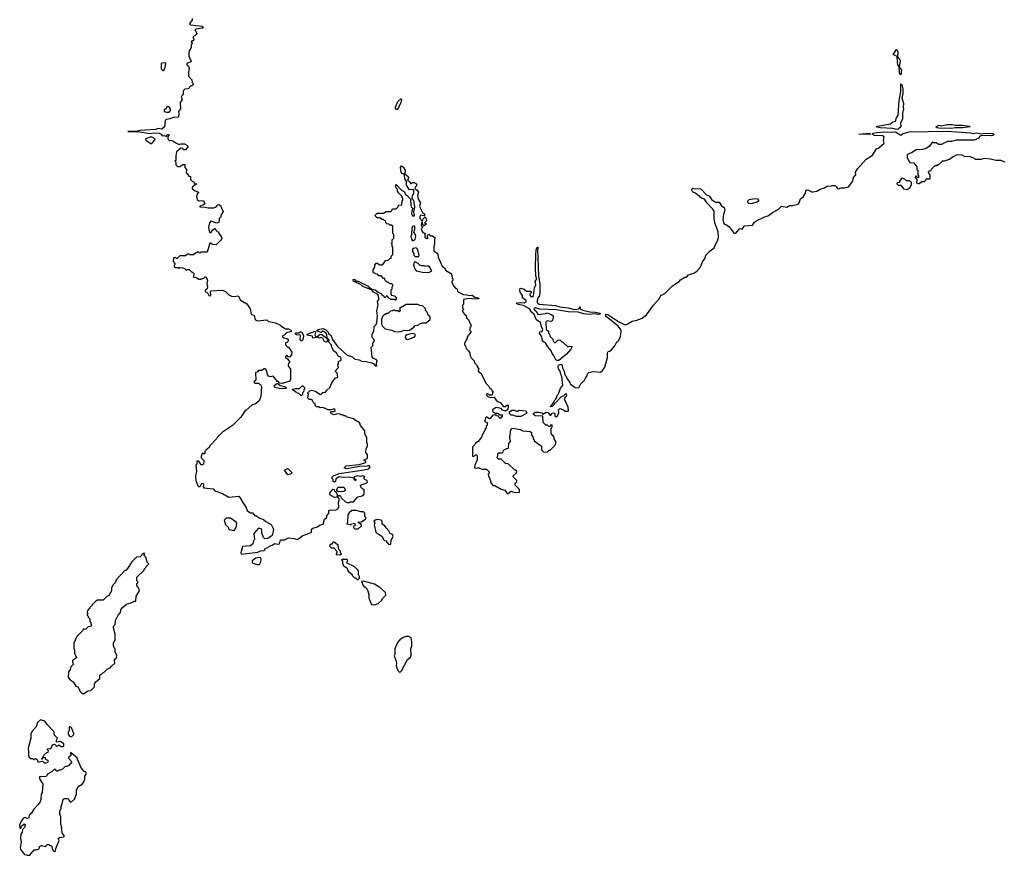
# Model space of a CAD drawing. Extents: x 1980017 to 2252640, y 74400 to 266395.
# Tile 270 of 388: x 2126273 to 2137158, y 200550 to 209791. Entities that reach past the tile are written whole.
import ezdxf

# ---------------------------------------------------------------- set-up
doc = ezdxf.new("R2010")
doc.units = 0

msp = doc.modelspace()

# ---------------------------------------------------------------- linework, layer by layer
at = {"layer": '0CON20XD'}
for points in [[(2128180, 209805), (2128180, 209785), (2128160, 209765), (2128150, 209745), (2128163, 209733), (2128289, 209719), (2128306, 209705), (2128295, 209696), (2128220, 209685), (2128210, 209675), (2128220, 209665), (2128230, 209635), (2128208, 209612), (2128190, 209605), (2128190, 209585), (2128200, 209575), (2128195, 209560), (2128182, 209558), (2128170, 209545), (2128180, 209535), (2128180, 209525), (2128170, 209515), (2128170, 209485), (2128148, 209445), (2128143, 209413), (2128142, 209385), (2128170, 209335), (2128166, 209324), (2128120, 209305), (2128122, 209292), (2128138, 209278), (2128148, 209255), (2128138, 209215), (2128140, 209165), (2128177, 209127), (2128180, 209095), (2128190, 209085), (2128190, 209075), (2128175, 209060), (2128165, 209060), (2128135, 209028), (2128098, 209022), (2128080, 209005), (2128080, 208965), (2128058, 208942), (2128070, 208905), (2128048, 208875), (2128050, 208805), (2128028, 208775), (2128032, 208755), (2128028, 208712), (2127971, 208709), (2127937, 208693), (2127892, 208688), (2127880, 208675), (2127873, 208605), (2127845, 208581), (2127805, 208586), (2127775, 208577), (2127600, 208565), (2127575, 208557), (2127470, 208555), (2127575, 208554), (2127715, 208534), (2127755, 208539), (2127815, 208536), (2127837, 208525), (2127848, 208508), (2127875, 208512), (2127895, 208500), (2127905, 208520), (2127915, 208522), (2127928, 208515), (2127910, 208495), (2127910, 208475), (2127922, 208462), (2127935, 208450), (2127942, 208458), (2127965, 208450), (2127998, 208428)], [(2136015, 209181), (2136005, 209184), (2136000, 209205), (2135994, 209274), (2135982, 209292), (2135976, 209325), (2135974, 209384), (2135928, 209405), (2135965, 209461), (2135975, 209454), (2135982, 209432), (2135977, 209377), (2135995, 209364), (2136005, 209335), (2135997, 209267), (2136020, 209235), (2136015, 209181)], [(2127865, 209230), (2127882, 209265), (2127890, 209305), (2127882, 209312), (2127845, 209310), (2127838, 209302), (2127838, 209248), (2127855, 209230), (2127865, 209230)], [(2135965, 208577), (2135925, 208589), (2135785, 208595), (2135740, 208605), (2135755, 208613), (2135899, 208641), (2135925, 208660), (2135955, 208670), (2135966, 208704), (2135986, 208735), (2135994, 208896), (2136013, 208995), (2136015, 209080), (2136025, 209070), (2136036, 209025), (2136036, 208974), (2136024, 208926), (2136042, 208865), (2136039, 208825), (2136044, 208805), (2136032, 208755), (2136034, 208696), (2136011, 208645), (2136013, 208605), (2135985, 208581), (2135965, 208577)], [(2130445, 208797), (2130435, 208797), (2130429, 208805), (2130429, 208825), (2130455, 208886), (2130487, 208917), (2130493, 208905), (2130486, 208875), (2130470, 208835), (2130445, 208797)], [(2127895, 208768), (2127925, 208770), (2127940, 208785), (2127940, 208805), (2127925, 208828), (2127905, 208830), (2127890, 208805), (2127870, 208795), (2127872, 208775), (2127895, 208768)], [(2132793, 206127), (2132813, 206137), (2132852, 206185), (2132875, 206230), (2132892, 206245), (2132916, 206284), (2132922, 206345), (2132917, 206365), (2132884, 206405), (2132759, 206505), (2132749, 206525), (2132755, 206533), (2132775, 206530), (2132895, 206448), (2132965, 206416), (2132988, 206422), (2133045, 206458), (2133095, 206467), (2133155, 206490), (2133204, 206526), (2133278, 206635), (2133342, 206705), (2133361, 206739), (2133406, 206764), (2133491, 206849), (2133563, 206897), (2133577, 206913), (2133625, 206942), (2133645, 206943), (2133665, 206970), (2133725, 206988), (2133759, 207011), (2133795, 207050), (2133825, 207120), (2133848, 207145), (2133858, 207185), (2133908, 207235), (2133951, 207269), (2133964, 207306), (2133988, 207345), (2134000, 207385), (2133993, 207445), (2133956, 207545), (2133950, 207595), (2133952, 207672), (2133937, 207695), (2133872, 207762), (2133845, 207806), (2133809, 207819), (2133745, 207871), (2133714, 207884), (2133704, 207906), (2133705, 207918), (2133714, 207926), (2133745, 207920), (2133793, 207923), (2133805, 207918), (2133864, 207855), (2133900, 207840), (2133922, 207802), (2133965, 207773), (2134005, 207774), (2134033, 207733), (2134060, 207715), (2134068, 207685), (2134052, 207635), (2134047, 207585), (2134053, 207545), (2134065, 207528), (2134095, 207520), (2134115, 207501), (2134170, 207425), (2134189, 207431), (2134235, 207480), (2134260, 207475), (2134285, 207510), (2134375, 207520), (2134397, 207553), (2134442, 207582), (2134475, 207593), (2134505, 207612), (2134526, 207614), (2134550, 207625), (2134595, 207658), (2134658, 207692), (2134695, 207729), (2134753, 207717), (2134784, 207736), (2134815, 207737), (2134879, 207751), (2134891, 207765), (2134905, 207810), (2134938, 207835), (2134956, 207864), (2134968, 207905), (2134975, 207909), (2134995, 207906), (2135025, 207887), (2135045, 207887), (2135087, 207893), (2135122, 207918), (2135169, 207931), (2135205, 207953), (2135235, 207950), (2135257, 207957), (2135286, 207956), (2135299, 207949), (2135314, 207924), (2135325, 207920), (2135355, 207932), (2135388, 207932), (2135435, 207942), (2135484, 208006), (2135490, 208045), (2135518, 208075), (2135511, 208105), (2135535, 208142), (2135632, 208248), (2135699, 208291), (2135745, 208362), (2135770, 208375), (2135830, 208425), (2135822, 208455), (2135830, 208495), (2135810, 208505), (2135721, 208511), (2135696, 208525), (2135709, 208535), (2135748, 208542), (2135835, 208550), (2135925, 208547), (2135955, 208551), (2136015, 208514), (2136038, 208532), (2136105, 208549), (2136525, 208559), (2136785, 208540), (2136815, 208532), (2136855, 208538), (2136905, 208529), (2136945, 208536), (2137032, 208532), (2137042, 208525), (2137040, 208515), (2137015, 208506), (2136905, 208512), (2136882, 208498), (2136875, 208482), (2136825, 208460), (2136625, 208457), (2136575, 208442), (2136528, 208442), (2136495, 208430), (2136465, 208410), (2136435, 208410), (2136405, 208430), (2136375, 208430), (2136365, 208440), (2136329, 208391), (2136295, 208368), (2136253, 208357), (2136185, 208351), (2136130, 208320), (2136091, 208305), (2136084, 208295), (2136084, 208264), (2136115, 208212), (2136157, 208207), (2136190, 208165), (2136190, 208135), (2136200, 208125), (2136200, 208075), (2136210, 208065), (2136210, 208045), (2136202, 208042), (2136185, 208060), (2136175, 208060), (2136172, 208045), (2136190, 208025), (2136188, 207988), (2136205, 207980), (2136215, 207980), (2136245, 208000), (2136275, 208000), (2136290, 208015), (2136295, 208030), (2136338, 208032), (2136340, 208075), (2136322, 208092), (2136320, 208105), (2136332, 208118), (2136348, 208122), (2136352, 208138), (2136395, 208180), (2136415, 208180), (2136422, 208188), (2136435, 208190), (2136475, 208230), (2136495, 208230), (2136552, 208248), (2136595, 208280), (2136605, 208280), (2136635, 208300), (2136687, 208297), (2136715, 208280), (2136782, 208278), (2136825, 208260), (2136835, 208250), (2136905, 208250), (2136935, 208258), (2137005, 208252), (2137065, 208238), (2137115, 208237), (2137165, 208218)], [(2136575, 208587), (2136435, 208590), (2136414, 208594), (2136400, 208605), (2136435, 208623), (2136465, 208618), (2136525, 208632), (2136582, 208632), (2136615, 208624), (2136695, 208624), (2136772, 208612), (2136780, 208605), (2136695, 208595), (2136615, 208594), (2136575, 208587)], [(2127722, 208422), (2127735, 208422), (2127770, 208465), (2127753, 208483), (2127725, 208494), (2127663, 208475), (2127667, 208457), (2127722, 208422)], [(2135675, 208522), (2135550, 208525), (2135665, 208535), (2135680, 208525), (2135675, 208522)], [(2127998, 208428), (2128035, 208410), (2128055, 208418), (2128097, 208417), (2128120, 208405), (2128137, 208387), (2128105, 208350), (2128085, 208350), (2128078, 208368), (2128055, 208370), (2128005, 208330), (2127998, 208285), (2128000, 208235), (2127990, 208225), (2128000, 208215), (2128000, 208185), (2128018, 208168), (2128042, 208168), (2128075, 208190), (2128098, 208188), (2128100, 208155), (2128118, 208135), (2128112, 208092), (2128125, 208090), (2128142, 208062), (2128160, 208055), (2128160, 208025), (2128185, 208000), (2128195, 208000), (2128205, 207980), (2128230, 207975), (2128191, 207949), (2128180, 207935), (2128180, 207925), (2128205, 207902), (2128250, 207885), (2128250, 207875), (2128240, 207870), (2128227, 207835), (2128235, 207802), (2128255, 207788), (2128305, 207790), (2128320, 207755), (2128307, 207743), (2128265, 207728), (2128265, 207720), (2128325, 207718), (2128355, 207709), (2128418, 207712), (2128445, 207720), (2128462, 207745), (2128475, 207748), (2128492, 207735), (2128522, 207665), (2128500, 207635), (2128495, 207610), (2128478, 207592), (2128473, 207547), (2128451, 207541), (2128388, 207562), (2128372, 207545), (2128360, 207495), (2128368, 207448), (2128385, 207432), (2128405, 207462), (2128425, 207480), (2128435, 207480), (2128440, 207465), (2128455, 207450), (2128470, 207445), (2128470, 207435), (2128500, 207395), (2128508, 207375), (2128500, 207355), (2128445, 207300), (2128403, 207303), (2128385, 207320), (2128375, 207320), (2128345, 207220), (2128275, 207220), (2128265, 207210), (2128255, 207220), (2128235, 207220), (2128228, 207212), (2128215, 207210), (2128195, 207190), (2128155, 207190), (2128148, 207198), (2128135, 207200), (2128105, 207180), (2128045, 207180), (2128015, 207150), (2128005, 207150), (2127995, 207160), (2127972, 207158), (2127970, 207115), (2127990, 207095), (2127990, 207085), (2127980, 207075), (2127982, 207062), (2127995, 207050), (2128025, 207050), (2128035, 207040), (2128045, 207050), (2128077, 207047), (2128095, 207040), (2128115, 207020), (2128125, 207030), (2128145, 207030), (2128175, 207000), (2128185, 207000), (2128200, 206985), (2128200, 206965), (2128192, 206952), (2128202, 206942), (2128225, 206940), (2128255, 206920), (2128275, 206920), (2128285, 206930), (2128308, 206932), (2128323, 206947), (2128336, 206946), (2128350, 206905), (2128342, 206875), (2128351, 206835), (2128344, 206816), (2128325, 206798), (2128323, 206785), (2128350, 206770), (2128365, 206740), (2128375, 206738), (2128388, 206745), (2128382, 206785), (2128388, 206792), (2128515, 206800), (2128553, 206783), (2128585, 206750), (2128613, 206733), (2128645, 206728), (2128687, 206737), (2128715, 206688), (2128785, 206647), (2128822, 206595), (2128832, 206535), (2128865, 206520), (2128875, 206473), (2128905, 206460), (2129005, 206470), (2129023, 206453), (2129105, 206440), (2129115, 206430), (2129148, 206418), (2129160, 206405), (2129213, 206373), (2129245, 206373), (2129269, 206359), (2129278, 206342), (2129223, 206327), (2129198, 206302), (2129180, 206295), (2129180, 206285), (2129192, 206272), (2129227, 206267), (2129240, 206255), (2129240, 206235), (2129225, 206220), (2129212, 206218), (2129210, 206195), (2129230, 206175), (2129250, 206165), (2129282, 206115), (2129277, 206083), (2129255, 206060), (2129242, 206062), (2129225, 206080), (2129212, 206068), (2129210, 206055), (2129232, 206042), (2129260, 206005), (2129245, 205990), (2129242, 205975), (2129243, 205963), (2129268, 205925), (2129268, 205815), (2129260, 205795), (2129175, 205767), (2129142, 205772), (2129135, 205790), (2129125, 205790), (2129075, 205848), (2129045, 205842), (2129025, 205848), (2129015, 205860), (2128997, 205917), (2128985, 205930), (2128975, 205930), (2128945, 205910), (2128915, 205910), (2128898, 205892), (2128885, 205890), (2128880, 205885), (2128882, 205805), (2128862, 205785), (2128873, 205773), (2128915, 205771), (2128937, 205755), (2128948, 205735), (2128940, 205625), (2128920, 205575), (2128875, 205540), (2128845, 205530), (2128775, 205470), (2128765, 205470), (2128718, 205395), (2128625, 205302), (2128515, 205228), (2128455, 205170), (2128450, 205155), (2128370, 205075), (2128370, 205065), (2128345, 205040), (2128330, 205035), (2128330, 205025), (2128320, 205015), (2128320, 204995), (2128315, 204990), (2128305, 204990), (2128295, 205000), (2128290, 204995), (2128278, 204965), (2128278, 204945), (2128310, 204915), (2128306, 204874), (2128295, 204867), (2128279, 204869), (2128255, 204910), (2128232, 204908), (2128230, 204875), (2128220, 204865), (2128228, 204795), (2128218, 204745), (2128222, 204695), (2128242, 204635), (2128249, 204629), (2128270, 204630), (2128285, 204667), (2128302, 204662), (2128306, 204644), (2128300, 204625), (2128310, 204615), (2128412, 204602), (2128432, 204582), (2128515, 204552), (2128585, 204510), (2128695, 204520), (2128716, 204496), (2128740, 204450), (2128773, 204405), (2128788, 204365), (2128805, 204348), (2128825, 204338), (2128847, 204337), (2128875, 204300), (2128885, 204308), (2128928, 204278), (2128970, 204265), (2128995, 204240), (2129055, 204210), (2129078, 204155), (2129073, 204115), (2129063, 204087), (2129015, 204052), (2128985, 204050), (2128970, 204065), (2128950, 204115), (2128950, 204155), (2128913, 204167), (2128863, 204107), (2128868, 204045), (2128853, 204017), (2128850, 203995), (2128825, 203974), (2128736, 203964), (2128718, 203895), (2128721, 203881), (2128907, 203903), (2128935, 203918), (2128975, 203920), (2128992, 203948), (2129020, 203955), (2129035, 203970), (2129065, 203978), (2129095, 203998), (2129125, 203990), (2129147, 203993), (2129155, 204038), (2129202, 204038), (2129245, 204062), (2129302, 204052), (2129346, 204044), (2129402, 204088), (2129495, 204120), (2129500, 204125), (2129500, 204155), (2129513, 204167), (2129567, 204183), (2129588, 204202), (2129629, 204211), (2129644, 204266), (2129670, 204285), (2129670, 204305), (2129690, 204335), (2129692, 204365), (2129715, 204372), (2129765, 204368), (2129789, 204381), (2129800, 204395), (2129798, 204455), (2129807, 204485), (2129790, 204515), (2129802, 204528), (2129815, 204528), (2129830, 204500), (2129875, 204460), (2129895, 204450), (2129915, 204450), (2129925, 204458), (2129965, 204460), (2130010, 204515), (2130060, 204525), (2130080, 204545), (2130080, 204595), (2130065, 204600), (2130045, 204620), (2130040, 204645), (2130112, 204668), (2130118, 204675), (2130115, 204690), (2130105, 204700), (2130092, 204702), (2130080, 204715), (2130080, 204725), (2130090, 204735), (2130085, 204740), (2130066, 204746), (2130045, 204740), (2130006, 204746), (2129970, 204735), (2129970, 204720), (2129990, 204705), (2129985, 204690), (2129970, 204705), (2129970, 204720), (2129915, 204730), (2129855, 204727), (2129804, 204736), (2129768, 204712), (2129763, 204685), (2129755, 204677), (2129739, 204685), (2129737, 204705), (2129720, 204725), (2129743, 204747), (2129805, 204773), (2130034, 204804), (2130132, 204825), (2130146, 204845), (2130135, 204862), (2130115, 204852), (2130035, 204850), (2129885, 204823), (2129860, 204835), (2129884, 204856), (2130025, 204872), (2130100, 204895), (2130100, 204905), (2130080, 204915), (2130080, 204925), (2130115, 204940), (2130120, 204950), (2130118, 204978), (2130098, 205005), (2130103, 205047), (2130117, 205073), (2130120, 205095), (2130110, 205115), (2130110, 205165), (2130090, 205215), (2130090, 205245), (2130040, 205305), (2130035, 205330), (2130025, 205340), (2129995, 205350), (2129965, 205378), (2129885, 205400), (2129875, 205410), (2129855, 205410), (2129845, 205420), (2129825, 205420), (2129815, 205430), (2129785, 205432), (2129745, 205422), (2129722, 205432), (2129710, 205445), (2129722, 205458), (2129745, 205458), (2129762, 205468), (2129759, 205479), (2129746, 205486), (2129722, 205478), (2129685, 205478), (2129625, 205502), (2129595, 205500), (2129575, 205510), (2129555, 205510), (2129540, 205525), (2129540, 205545), (2129525, 205550), (2129510, 205580), (2129495, 205590), (2129475, 205590), (2129460, 205605), (2129462, 205638), (2129470, 205645), (2129460, 205655), (2129460, 205665), (2129480, 205685), (2129500, 205695), (2129545, 205682), (2129595, 205647), (2129615, 205652), (2129625, 205668), (2129655, 205670), (2129668, 205695), (2129702, 205725), (2129724, 205776), (2129760, 205825), (2129792, 205838), (2129782, 205882), (2129762, 205905), (2129797, 205943), (2129790, 205975), (2129798, 205985), (2129798, 206012), (2129826, 206024), (2129825, 206060), (2129795, 206070), (2129774, 206105), (2129746, 206126), (2129724, 206164), (2129720, 206190), (2129690, 206225), (2129696, 206246), (2129672, 206272), (2129669, 206309), (2129659, 206329), (2129625, 206347), (2129605, 206330), (2129560, 206345), (2129558, 206355), (2129575, 206366), (2129625, 206377), (2129655, 206364), (2129682, 206335), (2129692, 206315), (2129711, 206301), (2129732, 206255), (2129785, 206178), (2129895, 206080), (2129952, 206062), (2129978, 206038), (2130025, 206028), (2130053, 206013), (2130105, 206012), (2130165, 205998), (2130188, 205985), (2130202, 205962), (2130215, 205960), (2130220, 205965), (2130217, 205985), (2130225, 206018), (2130215, 206032), (2130184, 206044), (2130171, 206061), (2130160, 206165), (2130177, 206185), (2130178, 206215), (2130194, 206235), (2130188, 206258), (2130170, 206275), (2130170, 206315), (2130190, 206345), (2130193, 206397), (2130215, 206420), (2130222, 206445)], [(2130222, 206445), (2130230, 206515), (2130222, 206575), (2130237, 206635), (2130230, 206675), (2130248, 206705), (2130231, 206751), (2130174, 206784), (2130168, 206798), (2130065, 206840), (2130048, 206858), (2129965, 206900), (2129957, 206915), (2129975, 206920), (2129991, 206901), (2130015, 206899), (2130124, 206844), (2130135, 206828), (2130158, 206818), (2130172, 206802), (2130185, 206807), (2130204, 206804), (2130235, 206778), (2130264, 206764), (2130285, 206740), (2130295, 206740), (2130303, 206723), (2130317, 206723), (2130335, 206740), (2130342, 206722), (2130375, 206700), (2130415, 206700), (2130425, 206690), (2130438, 206702), (2130440, 206715), (2130428, 206728), (2130392, 206742), (2130380, 206755), (2130380, 206805), (2130390, 206815), (2130390, 206835), (2130400, 206845), (2130398, 206858), (2130388, 206868), (2130365, 206870), (2130348, 206888), (2130335, 206890), (2130310, 206915), (2130308, 206928), (2130295, 206930), (2130268, 206958), (2130245, 206960), (2130228, 206978), (2130205, 206980), (2130198, 206988), (2130185, 206990), (2130180, 206995), (2130180, 207025), (2130200, 207055), (2130200, 207075), (2130215, 207100), (2130225, 207100), (2130255, 207080), (2130285, 207080), (2130322, 207128), (2130345, 207130), (2130362, 207148), (2130378, 207152), (2130380, 207175), (2130400, 207195), (2130400, 207275), (2130390, 207285), (2130390, 207305), (2130380, 207315), (2130390, 207325), (2130390, 207355), (2130410, 207375), (2130410, 207415), (2130400, 207425), (2130398, 207508), (2130385, 207520), (2130365, 207520), (2130355, 207530), (2130332, 207532), (2130320, 207545), (2130318, 207568), (2130305, 207570), (2130295, 207580), (2130275, 207580), (2130255, 207600), (2130225, 207600), (2130200, 207625), (2130225, 207650), (2130295, 207650), (2130325, 207670), (2130375, 207670), (2130388, 207682), (2130395, 207700), (2130435, 207700), (2130445, 207710), (2130458, 207722), (2130462, 207738), (2130498, 207742), (2130500, 207785), (2130510, 207795), (2130510, 207815), (2130500, 207825), (2130500, 207835), (2130460, 207875), (2130450, 207895), (2130450, 207915), (2130430, 207935), (2130430, 207965), (2130435, 207970), (2130494, 207904), (2130526, 207886), (2130538, 207858), (2130558, 207845), (2130592, 207805), (2130596, 207736), (2130602, 207722), (2130620, 207705), (2130608, 207675), (2130603, 207645), (2130615, 207622), (2130635, 207620), (2130637, 207625), (2130631, 207665), (2130642, 207718), (2130630, 207790), (2130612, 207815), (2130614, 207846), (2130632, 207868), (2130632, 207902), (2130622, 207912), (2130581, 207911), (2130551, 207961), (2130550, 208005), (2130534, 208024), (2130522, 208082), (2130501, 208091), (2130490, 208105), (2130483, 208157), (2130495, 208174), (2130514, 208165), (2130529, 208139), (2130534, 208125), (2130530, 208085), (2130568, 208058), (2130571, 208045), (2130562, 208012), (2130587, 207997), (2130595, 207980), (2130605, 207980), (2130615, 207990), (2130635, 207990), (2130660, 207975), (2130660, 207955), (2130645, 207940), (2130640, 207925), (2130666, 207906), (2130682, 207882), (2130672, 207845), (2130678, 207805), (2130703, 207765), (2130694, 207725), (2130718, 207675), (2130725, 207660), (2130750, 207645), (2130750, 207625), (2130745, 207620), (2130705, 207628), (2130695, 207610), (2130695, 207592), (2130725, 207560), (2130735, 207590), (2130755, 207610), (2130767, 207587), (2130770, 207565), (2130750, 207545), (2130770, 207535), (2130745, 207510), (2130730, 207525), (2130728, 207548), (2130715, 207540), (2130710, 207515), (2130730, 207505), (2130711, 207479), (2130717, 207455), (2130729, 207439), (2130758, 207428), (2130752, 207418), (2130753, 207387), (2130765, 207370), (2130790, 207375), (2130782, 207382), (2130780, 207405), (2130795, 207420), (2130815, 207400), (2130835, 207400), (2130867, 207377), (2130860, 207365), (2130858, 207305), (2130850, 207285), (2130853, 207233), (2130889, 207209), (2130897, 207197), (2130900, 207165), (2130944, 207064), (2130973, 207043), (2130982, 207022), (2131045, 206980), (2131053, 206933), (2131060, 206925), (2131060, 206905), (2131050, 206895), (2131050, 206885), (2131072, 206845), (2131095, 206820), (2131110, 206815), (2131114, 206784), (2131175, 206751), (2131215, 206749), (2131245, 206741), (2131275, 206744), (2131305, 206724), (2131346, 206715), (2131350, 206705), (2131315, 206699), (2131236, 206706), (2131180, 206695), (2131180, 206645), (2131170, 206635), (2131170, 206605), (2131180, 206595), (2131180, 206585), (2131170, 206575), (2131170, 206565), (2131180, 206555), (2131182, 206542), (2131208, 206518), (2131212, 206492), (2131238, 206468), (2131250, 206435), (2131260, 206425), (2131260, 206395), (2131250, 206385), (2131250, 206355), (2131260, 206345), (2131260, 206335), (2131220, 206285), (2131220, 206265), (2131190, 206215), (2131190, 206195), (2131200, 206185), (2131210, 206155), (2131235, 206130), (2131248, 206105), (2131252, 206075), (2131265, 206050), (2131297, 206017), (2131300, 205995), (2131330, 205965), (2131330, 205955), (2131350, 205925), (2131340, 205915), (2131340, 205905), (2131375, 205880), (2131425, 205770), (2131455, 205740), (2131465, 205720), (2131490, 205705), (2131492, 205692), (2131510, 205675), (2131500, 205665), (2131495, 205640), (2131465, 205640), (2131445, 205652), (2131435, 205650), (2131435, 205640), (2131450, 205625), (2131475, 205613), (2131518, 205618), (2131542, 205585), (2131559, 205569), (2131586, 205556), (2131620, 205515), (2131640, 205515), (2131665, 205530), (2131672, 205522), (2131669, 205481), (2131645, 205462), (2131612, 205472), (2131595, 205492), (2131545, 205501), (2131532, 205498), (2131500, 205475), (2131502, 205452), (2131515, 205450), (2131525, 205440), (2131555, 205440), (2131585, 205420), (2131610, 205420), (2131607, 205405), (2131585, 205382), (2131570, 205395), (2131568, 205408), (2131545, 205410), (2131535, 205420), (2131502, 205418), (2131475, 205380), (2131455, 205380), (2131435, 205400), (2131422, 205388), (2131420, 205365), (2131410, 205355), (2131422, 205342), (2131440, 205335), (2131440, 205305), (2131430, 205295), (2131430, 205275), (2131420, 205265), (2131420, 205255), (2131390, 205205), (2131380, 205175), (2131340, 205125), (2131312, 205108), (2131310, 205095), (2131280, 205065), (2131280, 204965), (2131295, 204960), (2131312, 204978), (2131325, 204980), (2131332, 204955), (2131329, 204925), (2131304, 204865), (2131300, 204835), (2131327, 204833), (2131345, 204840), (2131355, 204830), (2131385, 204820), (2131435, 204820), (2131462, 204792), (2131462, 204778), (2131452, 204765), (2131457, 204747), (2131478, 204695), (2131478, 204678), (2131505, 204640), (2131525, 204638), (2131595, 204600), (2131635, 204588), (2131663, 204553), (2131675, 204553), (2131705, 204577), (2131745, 204564), (2131800, 204565), (2131800, 204595), (2131750, 204645), (2131750, 204665), (2131768, 204682), (2131770, 204695), (2131730, 204735), (2131730, 204745), (2131760, 204775), (2131768, 204798), (2131755, 204810), (2131742, 204812), (2131675, 204880), (2131643, 204883), (2131595, 204930), (2131565, 204930), (2131550, 204945), (2131550, 204955), (2131560, 204965), (2131560, 204995), (2131565, 205000), (2131605, 205000), (2131618, 205012), (2131620, 205025), (2131632, 205038), (2131645, 205040), (2131655, 205050), (2131678, 205052), (2131680, 205105), (2131698, 205125), (2131692, 205175), (2131702, 205255), (2131715, 205270), (2131727, 205273), (2131805, 205260), (2131837, 205243), (2131917, 205237), (2131930, 205225), (2131930, 205195), (2131950, 205175), (2131950, 205155), (2131960, 205145), (2131960, 205135), (2132040, 205075), (2132040, 205035), (2132062, 205012), (2132105, 205010), (2132125, 205030), (2132138, 205032), (2132188, 205082), (2132200, 205105), (2132200, 205125), (2132180, 205155), (2132180, 205175), (2132150, 205215), (2132150, 205275), (2132160, 205285), (2132160, 205305), (2132155, 205310), (2132142, 205308), (2132135, 205290), (2132122, 205292), (2132105, 205310), (2132092, 205302), (2132060, 205335), (2132058, 205408), (2131975, 205411), (2131954, 205424), (2131952, 205435), (2131970, 205450), (2132015, 205451), (2132044, 205444), (2132055, 205430), (2132095, 205452), (2132116, 205446), (2132135, 205418), (2132145, 205418), (2132151, 205429), (2132160, 205440), (2132175, 205444), (2132189, 205435), (2132190, 205405), (2132205, 205398), (2132215, 205402), (2132232, 205445), (2132230, 205475), (2132245, 205490), (2132285, 205478), (2132305, 205462), (2132335, 205460), (2132340, 205465), (2132337, 205505), (2132297, 205595), (2132298, 205605), (2132320, 205635), (2132315, 205652), (2132305, 205650), (2132285, 205630), (2132254, 205616), (2132196, 205554), (2132182, 205548), (2132180, 205535), (2132160, 205515), (2132145, 205510), (2132140, 205515), (2132168, 205542), (2132183, 205577), (2132200, 205595), (2132218, 205642), (2132230, 205655), (2132250, 205715), (2132276, 205744), (2132268, 205845), (2132256, 205866), (2132248, 205905), (2132229, 205929), (2132226, 205955), (2132230, 205970), (2132255, 205980), (2132271, 205971), (2132275, 205940), (2132292, 205905), (2132298, 205865), (2132312, 205852), (2132325, 205818), (2132355, 205780), (2132360, 205765), (2132413, 205723), (2132455, 205720), (2132478, 205765), (2132517, 205803), (2132530, 205835), (2132547, 205853), (2132550, 205875), (2132565, 205890), (2132615, 205902), (2132695, 205892), (2132715, 205910), (2132742, 205948), (2132770, 206055), (2132773, 206105), (2132780, 206120), (2132793, 206127)], [(2136085, 207912), (2136118, 207935), (2136132, 207968), (2136130, 207995), (2136105, 208010), (2136075, 208010), (2136058, 208028), (2136025, 208040), (2136000, 208005), (2135998, 207992), (2135972, 207988), (2135970, 207975), (2135985, 207960), (2136015, 207960), (2136045, 207920), (2136085, 207912)], [(2134355, 207755), (2134335, 207758), (2134322, 207772), (2134323, 207787), (2134338, 207802), (2134405, 207814), (2134428, 207808), (2134440, 207795), (2134439, 207785), (2134426, 207774), (2134355, 207755)], [(2130615, 207347), (2130635, 207351), (2130646, 207365), (2130651, 207395), (2130647, 207415), (2130629, 207439), (2130643, 207475), (2130642, 207502), (2130635, 207510), (2130617, 207503), (2130609, 207485), (2130604, 207416), (2130596, 207395), (2130603, 207363), (2130615, 207347)], [(2130685, 207172), (2130690, 207185), (2130672, 207255), (2130655, 207268), (2130625, 207262), (2130617, 207253), (2130617, 207227), (2130630, 207205), (2130630, 207185), (2130645, 207172), (2130685, 207172)], [(2132215, 206021), (2132201, 206031), (2132175, 206080), (2132159, 206099), (2132148, 206128), (2132112, 206172), (2132086, 206216), (2132065, 206228), (2132052, 206245), (2132046, 206285), (2132020, 206325), (2132022, 206338), (2132049, 206341), (2132057, 206365), (2132038, 206405), (2132035, 206440), (2131985, 206470), (2131958, 206538), (2131934, 206554), (2131908, 206595), (2131841, 206631), (2131785, 206642), (2131762, 206655), (2131795, 206662), (2131855, 206660), (2131873, 206675), (2131872, 206685), (2131833, 206715), (2131832, 206742), (2131805, 206778), (2131801, 206805), (2131805, 206818), (2131815, 206823), (2131851, 206811), (2131875, 206790), (2131925, 206790), (2131930, 206775), (2131913, 206757), (2131913, 206743), (2131925, 206730), (2131945, 206730), (2131952, 206738), (2131963, 206825), (2131980, 206860), (2131972, 206895), (2131990, 206925), (2131980, 206955), (2131974, 207055), (2131979, 207195), (2131983, 207245), (2131993, 207277), (2132000, 207275), (2132001, 207265), (2131996, 207244), (2132007, 206957), (2132022, 206865), (2132022, 206765), (2132017, 206733), (2132003, 206717), (2131995, 206690), (2131994, 206665), (2132000, 206655), (2132016, 206646), (2132195, 206632), (2132245, 206614), (2132335, 206604), (2132405, 206585), (2132453, 206595), (2132461, 206599), (2132465, 206617), (2132470, 206615), (2132469, 206595), (2132495, 206577), (2132575, 206559), (2132635, 206558), (2132690, 206545), (2132686, 206534), (2132675, 206532), (2132615, 206539), (2132575, 206532), (2132509, 206539), (2132447, 206557), (2132335, 206561), (2132205, 206583), (2132025, 206590), (2131974, 206606), (2131958, 206595), (2131963, 206583), (2131988, 206565), (2132002, 206532), (2132085, 206540), (2132105, 206548), (2132157, 206527), (2132170, 206515), (2132170, 206505), (2132168, 206475), (2132159, 206461), (2132145, 206452), (2132105, 206460), (2132090, 206445), (2132093, 206365), (2132120, 206345), (2132120, 206325), (2132130, 206315), (2132135, 206290), (2132168, 206258), (2132170, 206235), (2132185, 206220), (2132198, 206222), (2132222, 206248), (2132245, 206250), (2132265, 206230), (2132275, 206230), (2132332, 206172), (2132355, 206180), (2132380, 206175), (2132365, 206147), (2132317, 206093), (2132235, 206021), (2132215, 206021)], [(2130795, 206994), (2130830, 207015), (2130805, 207058), (2130785, 207068), (2130765, 207062), (2130745, 207070), (2130718, 207068), (2130695, 207078), (2130678, 207095), (2130645, 207112), (2130635, 207108), (2130628, 207075), (2130645, 207030), (2130657, 207015), (2130725, 206999), (2130795, 206994)], [(2130465, 206338), (2130485, 206342), (2130525, 206358), (2130565, 206352), (2130582, 206358), (2130629, 206391), (2130645, 206410), (2130677, 206413), (2130692, 206428), (2130725, 206440), (2130765, 206440), (2130810, 206475), (2130810, 206505), (2130790, 206525), (2130777, 206557), (2130760, 206575), (2130758, 206598), (2130728, 206628), (2130695, 206630), (2130675, 206640), (2130545, 206640), (2130472, 206598), (2130480, 206575), (2130468, 206562), (2130455, 206570), (2130425, 206570), (2130418, 206578), (2130405, 206580), (2130395, 206570), (2130372, 206568), (2130348, 206542), (2130325, 206540), (2130318, 206532), (2130305, 206530), (2130285, 206510), (2130274, 206476), (2130274, 206424), (2130285, 206400), (2130314, 206374), (2130386, 206356), (2130415, 206342), (2130465, 206338)], [(2129385, 206238), (2129375, 206250), (2129378, 206295), (2129373, 206303), (2129335, 206307), (2129323, 206315), (2129323, 206327), (2129362, 206328), (2129375, 206340), (2129385, 206340), (2129395, 206330), (2129412, 206295), (2129408, 206265), (2129395, 206240), (2129385, 206238)], [(2129664, 206226), (2129642, 206232), (2129625, 206268), (2129605, 206278), (2129585, 206268), (2129565, 206280), (2129515, 206270), (2129510, 206290), (2129453, 206303), (2129450, 206315), (2129540, 206345), (2129543, 206335), (2129537, 206305), (2129542, 206292), (2129562, 206288), (2129595, 206312), (2129615, 206310), (2129669, 206269), (2129680, 206235), (2129675, 206232), (2129664, 206226)], [(2130565, 206256), (2130585, 206263), (2130638, 206282), (2130647, 206297), (2130642, 206315), (2130611, 206319), (2130555, 206307), (2130538, 206295), (2130533, 206275), (2130545, 206259), (2130565, 206256)], [(2129165, 205709), (2129095, 205724), (2129086, 205745), (2129115, 205768), (2129128, 205768), (2129154, 205744), (2129202, 205735), (2129218, 205725), (2129220, 205715), (2129215, 205712), (2129165, 205709)], [(2129385, 205630), (2129358, 205658), (2129345, 205660), (2129338, 205668), (2129325, 205670), (2129305, 205690), (2129295, 205690), (2129290, 205705), (2129317, 205713), (2129366, 205714), (2129395, 205742), (2129405, 205742), (2129422, 205725), (2129420, 205705), (2129413, 205697), (2129410, 205675), (2129400, 205665), (2129400, 205645), (2129385, 205630)], [(2131815, 205402), (2131765, 205402), (2131726, 205416), (2131705, 205418), (2131687, 205435), (2131689, 205455), (2131715, 205474), (2131742, 205472), (2131765, 205460), (2131775, 205460), (2131796, 205474), (2131864, 205464), (2131876, 205455), (2131874, 205436), (2131815, 205402)], [(2129239, 204759), (2129202, 204808), (2129233, 204827), (2129245, 204822), (2129283, 204785), (2129278, 204772), (2129265, 204764), (2129239, 204759)], [(2129755, 204508), (2129700, 204535), (2129700, 204555), (2129735, 204600), (2129750, 204595), (2129750, 204585), (2129768, 204568), (2129782, 204542), (2129782, 204518), (2129775, 204512), (2129755, 204508)], [(2129798, 204568), (2129780, 204580), (2129778, 204595), (2129795, 204620), (2129855, 204622), (2129872, 204595), (2129870, 204585), (2129855, 204572), (2129798, 204568)], [(2129985, 204160), (2130015, 204162), (2130050, 204195), (2130050, 204205), (2130010, 204235), (2130052, 204238), (2130098, 204272), (2130100, 204285), (2130090, 204295), (2130090, 204335), (2130075, 204350), (2130045, 204348), (2129995, 204362), (2129945, 204362), (2129914, 204336), (2129902, 204315), (2129898, 204235), (2129890, 204215), (2129925, 204210), (2129935, 204200), (2129940, 204215), (2129975, 204222), (2129982, 204205), (2129976, 204194), (2129960, 204185), (2129972, 204165), (2129985, 204160)], [(2128645, 204142), (2128666, 204174), (2128673, 204215), (2128667, 204235), (2128605, 204280), (2128555, 204280), (2128532, 204255), (2128548, 204205), (2128580, 204175), (2128582, 204162), (2128593, 204153), (2128645, 204142)], [(2130355, 203988), (2130375, 203990), (2130380, 204035), (2130401, 204075), (2130396, 204096), (2130370, 204110), (2130355, 204140), (2130325, 204170), (2130310, 204195), (2130281, 204211), (2130280, 204245), (2130270, 204255), (2130225, 204263), (2130203, 204257), (2130190, 204245), (2130198, 204225), (2130192, 204205), (2130212, 204122), (2130225, 204108), (2130245, 204102), (2130280, 204075), (2130294, 204044), (2130305, 204032), (2130328, 204028), (2130330, 204015), (2130355, 203988)], [(2129825, 203873), (2129830, 203885), (2129820, 203895), (2129820, 203915), (2129803, 203933), (2129795, 203980), (2129742, 204018), (2129730, 204005), (2129728, 203992), (2129715, 203990), (2129702, 203978), (2129700, 203965), (2129715, 203950), (2129745, 203950), (2129780, 203915), (2129780, 203895), (2129770, 203885), (2129770, 203875), (2129825, 203873)], [(2126985, 202340), (2127025, 202370), (2127058, 202372), (2127100, 202415), (2127102, 202445), (2127115, 202470), (2127160, 202505), (2127160, 202545), (2127175, 202550), (2127192, 202568), (2127205, 202570), (2127245, 202612), (2127275, 202623), (2127287, 202643), (2127324, 202675), (2127322, 202715), (2127342, 202735), (2127348, 202765), (2127330, 202795), (2127328, 202825), (2127310, 202865), (2127310, 202895), (2127330, 202935), (2127330, 202995), (2127310, 203065), (2127310, 203085), (2127327, 203103), (2127333, 203147), (2127362, 203205), (2127386, 203234), (2127392, 203265), (2127411, 203289), (2127453, 203327), (2127525, 203350), (2127535, 203360), (2127558, 203362), (2127560, 203415), (2127598, 203475), (2127590, 203505), (2127570, 203535), (2127570, 203555), (2127580, 203565), (2127580, 203575), (2127570, 203585), (2127570, 203625), (2127650, 203705), (2127650, 203715), (2127668, 203732), (2127670, 203745), (2127700, 203775), (2127683, 203793), (2127668, 203848), (2127650, 203865), (2127658, 203888), (2127645, 203890), (2127638, 203882), (2127625, 203880), (2127620, 203865), (2127605, 203850), (2127563, 203847), (2127514, 203796), (2127465, 203720), (2127445, 203700), (2127435, 203700), (2127345, 203600), (2127328, 203565), (2127303, 203537), (2127288, 203505), (2127288, 203475), (2127260, 203425), (2127235, 203412), (2127195, 203370), (2127135, 203370), (2127115, 203360), (2127070, 203315), (2127070, 203305), (2127055, 203300), (2127050, 203285), (2127022, 203258), (2127020, 203235), (2127030, 203225), (2127020, 203215), (2127020, 203205), (2127030, 203195), (2127032, 203182), (2127050, 203165), (2127050, 203135), (2127060, 203125), (2127060, 203105), (2127070, 203095), (2127055, 203080), (2127032, 203078), (2127005, 203050), (2126975, 203050), (2126970, 203045), (2126968, 203032), (2126905, 202970), (2126873, 202897), (2126870, 202835), (2126880, 202825), (2126880, 202785), (2126900, 202735), (2126858, 202705), (2126858, 202685), (2126868, 202665), (2126837, 202635), (2126830, 202605), (2126812, 202578), (2126811, 202515), (2126830, 202490), (2126865, 202470), (2126895, 202420), (2126920, 202415), (2126920, 202405), (2126947, 202357), (2126965, 202340), (2126985, 202340)], [(2128915, 203763), (2128928, 203772), (2128940, 203795), (2128944, 203825), (2128935, 203840), (2128925, 203844), (2128884, 203836), (2128843, 203807), (2128842, 203795), (2128852, 203782), (2128915, 203763)], [(2130015, 203600), (2130030, 203615), (2130030, 203635), (2130020, 203655), (2130020, 203695), (2130009, 203709), (2129970, 203745), (2129892, 203782), (2129890, 203795), (2129900, 203805), (2129895, 203820), (2129835, 203820), (2129830, 203815), (2129840, 203805), (2129840, 203775), (2129850, 203765), (2129850, 203755), (2129889, 203729), (2129904, 203694), (2129950, 203655), (2129950, 203645), (2129975, 203620), (2129985, 203620), (2130005, 203600), (2130015, 203600)], [(2130185, 203320), (2130205, 203323), (2130236, 203334), (2130275, 203370), (2130285, 203390), (2130322, 203428), (2130318, 203455), (2130255, 203513), (2130195, 203547), (2130075, 203580), (2130052, 203578), (2130072, 203535), (2130106, 203506), (2130123, 203475), (2130134, 203434), (2130134, 203394), (2130162, 203325), (2130185, 203320)], [(2130475, 202572), (2130495, 202590), (2130562, 202715), (2130595, 202740), (2130600, 202765), (2130597, 202835), (2130608, 202865), (2130608, 202915), (2130600, 202955), (2130575, 202968), (2130545, 202968), (2130513, 202957), (2130475, 202932), (2130448, 202905), (2130422, 202835), (2130422, 202775), (2130413, 202755), (2130432, 202705), (2130438, 202675), (2130434, 202644), (2130453, 202593), (2130475, 202572)], [(2126565, 201572), (2126585, 201580), (2126590, 201595), (2126560, 201615), (2126558, 201628), (2126530, 201630), (2126518, 201612), (2126510, 201615), (2126530, 201630), (2126542, 201658), (2126572, 201688), (2126588, 201692), (2126590, 201705), (2126580, 201715), (2126582, 201728), (2126618, 201732), (2126630, 201745), (2126632, 201768), (2126643, 201777), (2126658, 201778), (2126675, 201760), (2126695, 201760), (2126705, 201770), (2126733, 201753), (2126755, 201752), (2126762, 201758), (2126762, 201782), (2126725, 201808), (2126682, 201802), (2126680, 201825), (2126690, 201845), (2126658, 201878), (2126649, 201919), (2126578, 201995), (2126550, 202035), (2126505, 202050), (2126472, 202018), (2126455, 201970), (2126414, 201926), (2126398, 201895), (2126397, 201845), (2126368, 201735), (2126372, 201695), (2126369, 201659), (2126378, 201635), (2126395, 201620), (2126415, 201620), (2126425, 201610), (2126435, 201610), (2126445, 201620), (2126460, 201615), (2126470, 201605), (2126475, 201580), (2126525, 201590), (2126545, 201572), (2126565, 201572)], [(2126845, 201862), (2126870, 201885), (2126870, 201905), (2126860, 201915), (2126860, 201935), (2126850, 201945), (2126850, 201955), (2126835, 201970), (2126825, 201970), (2126820, 201965), (2126820, 201925), (2126810, 201915), (2126808, 201888), (2126825, 201868), (2126845, 201862)], [(2126385, 200550), (2126435, 200610), (2126455, 200610), (2126488, 200622), (2126493, 200647), (2126515, 200657), (2126562, 200648), (2126575, 200670), (2126595, 200670), (2126605, 200660), (2126618, 200658), (2126628, 200648), (2126635, 200610), (2126653, 200593), (2126670, 200595), (2126672, 200625), (2126708, 200715), (2126700, 200735), (2126715, 200748), (2126757, 200753), (2126767, 200765), (2126742, 200795), (2126740, 200845), (2126732, 200855), (2126740, 200865), (2126728, 200895), (2126728, 200975), (2126718, 201005), (2126718, 201042), (2126732, 201068), (2126732, 201095), (2126740, 201105), (2126753, 201167), (2126765, 201180), (2126805, 201180), (2126818, 201168), (2126820, 201155), (2126832, 201142), (2126845, 201140), (2126878, 201172), (2126900, 201225), (2126900, 201275), (2126927, 201313), (2126965, 201337), (2126980, 201355), (2126992, 201395), (2126992, 201425), (2127012, 201455), (2127005, 201468), (2126981, 201481), (2126950, 201525), (2126905, 201633), (2126834, 201686), (2126840, 201655), (2126817, 201635), (2126814, 201625), (2126850, 201585), (2126815, 201542), (2126795, 201532), (2126775, 201532), (2126745, 201502), (2126725, 201490), (2126705, 201490), (2126695, 201480), (2126685, 201480), (2126668, 201498), (2126655, 201500), (2126633, 201477), (2126582, 201448), (2126565, 201420), (2126492, 201418), (2126492, 201395), (2126530, 201335), (2126522, 201245), (2126512, 201225), (2126508, 201168), (2126498, 201142), (2126475, 201108), (2126431, 201059), (2126403, 201015), (2126378, 200995), (2126376, 200964), (2126357, 200957), (2126335, 200967), (2126315, 200960), (2126292, 200935), (2126273, 200885), (2126275, 200852), (2126285, 200852), (2126295, 200872), (2126322, 200898), (2126332, 200895), (2126334, 200885), (2126325, 200859), (2126304, 200836), (2126299, 200805), (2126286, 200785), (2126284, 200745), (2126291, 200695), (2126280, 200635), (2126282, 200615), (2126325, 200560), (2126347, 200557), (2126355, 200550), (2126385, 200550)]]:
    msp.add_lwpolyline(points, dxfattribs=at)

doc.saveas('drawing.dxf')
